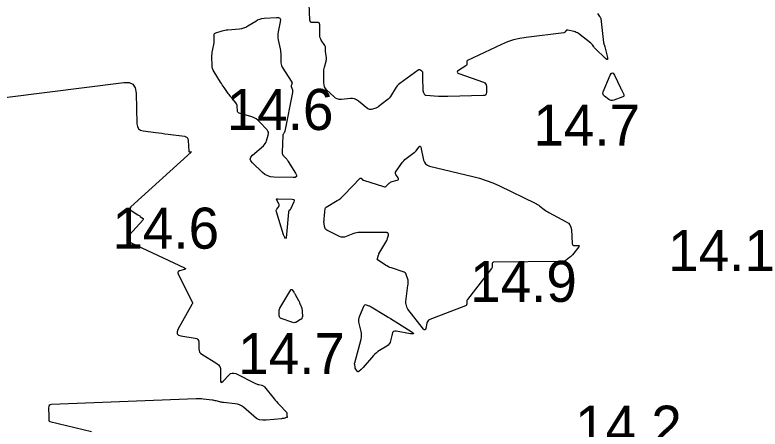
# Model space of a CAD drawing. Extents: x 1023796 to 1112670, y 656573 to 837340.
# Drawn here: x 1101368.5 to 1101459.3, y 689912.6 to 689963.1 of the extents above; entities that cross this region are included whole.
import ezdxf

# ---------------------------------------------------------------- set-up
doc = ezdxf.new("R2010")
doc.units = 0
doc.layers.add('V-CHAN-CONT-15FT', color=7, linetype='Continuous')
doc.layers.add('V-TOPO-SOUN', color=7, linetype='Continuous')

msp = doc.modelspace()

# ---------------------------------------------------------------- linework, layer by layer
at = {"layer": 'V-CHAN-CONT-15FT'}
for points in [[(1101439.506, 689963.307), (1101439.767, 689962.949), (1101439.78, 689962.93), (1101439.793, 689962.911), (1101439.806, 689962.892), (1101439.818, 689962.872), (1101439.867, 689962.794), (1101439.878, 689962.774), (1101439.887, 689962.753), (1101439.893, 689962.731), (1101439.897, 689962.709), (1101440.245, 689959.773), (1101440.251, 689959.728), (1101440.26, 689959.683), (1101440.272, 689959.638), (1101440.285, 689959.595), (1101440.345, 689959.42), (1101440.359, 689959.376), (1101440.373, 689959.332), (1101440.385, 689959.288), (1101440.397, 689959.244), (1101440.711, 689957.956), (1101440.738, 689957.776), (1101440.71, 689957.694), (1101440.624, 689957.711), (1101440.483, 689957.826), (1101439.231, 689959.034), (1101439.182, 689959.084), (1101439.136, 689959.136), (1101439.092, 689959.189), (1101439.05, 689959.245), (1101438.889, 689959.473), (1101438.846, 689959.528), (1101438.801, 689959.58), (1101438.751, 689959.628), (1101438.697, 689959.672), (1101437.171, 689960.845), (1101437.049, 689960.93), (1101436.92, 689961), (1101436.784, 689961.056), (1101436.641, 689961.098), (1101435.87, 689961.283), (1101435.82, 689961.289), (1101435.775, 689961.281), (1101435.735, 689961.258), (1101435.7, 689961.222), (1101435.571, 689961.049), (1101435.536, 689961.01), (1101435.496, 689960.981), (1101435.45, 689960.96), (1101435.399, 689960.949), (1101430.798, 689960.387), (1101430.027, 689960.262), (1101429.272, 689960.077), (1101428.535, 689959.832), (1101427.815, 689959.528), (1101423.672, 689957.579), (1101423.618, 689957.545), (1101423.581, 689957.501), (1101423.56, 689957.448), (1101423.555, 689957.384), (1101423.569, 689957.111), (1101423.565, 689957.047), (1101423.545, 689956.991), (1101423.51, 689956.944), (1101423.459, 689956.904), (1101422.549, 689956.351), (1101422.423, 689956.252), (1101422.387, 689956.162), (1101422.44, 689956.08), (1101422.584, 689956.007), (1101425.599, 689954.918), (1101425.752, 689954.839), (1101425.862, 689954.73), (1101425.929, 689954.59), (1101425.953, 689954.42), (1101425.961, 689953.677), (1101425.94, 689953.514), (1101425.872, 689953.396), (1101425.757, 689953.323), (1101425.594, 689953.295), (1101421.253, 689953.173), (1101420.972, 689953.169), (1101420.692, 689953.172), (1101420.412, 689953.183), (1101420.132, 689953.201), (1101418.588, 689953.322), (1101418.525, 689953.335), (1101418.473, 689953.362), (1101418.431, 689953.403), (1101418.4, 689953.458), (1101418.295, 689953.709), (1101418.271, 689953.773), (1101418.255, 689953.838), (1101418.244, 689953.904), (1101418.24, 689953.971), (1101418.223, 689955.518), (1101418.221, 689955.587), (1101418.22, 689955.655), (1101418.217, 689955.723), (1101418.214, 689955.791), (1101418.2, 689956.068), (1101418.19, 689956.131), (1101418.167, 689956.186), (1101418.131, 689956.234), (1101418.082, 689956.274), (1101417.859, 689956.419), (1101417.804, 689956.446), (1101417.749, 689956.454), (1101417.694, 689956.443), (1101417.641, 689956.413), (1101415.403, 689954.766), (1101415.234, 689954.629), (1101415.083, 689954.478), (1101414.947, 689954.311), (1101414.828, 689954.13), (1101414.385, 689953.375), (1101414.266, 689953.193), (1101414.131, 689953.025), (1101413.981, 689952.871), (1101413.815, 689952.731), (1101412.765, 689951.927), (1101412.671, 689951.862), (1101412.573, 689951.807), (1101412.469, 689951.762), (1101412.361, 689951.727), (1101411.917, 689951.607), (1101411.809, 689951.59), (1101411.706, 689951.598), (1101411.608, 689951.632), (1101411.516, 689951.691), (1101410.342, 689952.634), (1101410.121, 689952.781), (1101409.886, 689952.879), (1101409.635, 689952.929), (1101409.37, 689952.929), (1101408.279, 689952.831), (1101408.016, 689952.833), (1101407.771, 689952.89), (1101407.546, 689953), (1101407.34, 689953.163), (1101406.521, 689953.957), (1101406.355, 689954.151), (1101406.235, 689954.366), (1101406.162, 689954.6), (1101406.136, 689954.855), (1101406.123, 689956.117), (1101406.127, 689956.279), (1101406.143, 689956.44), (1101406.17, 689956.599), (1101406.208, 689956.756), (1101406.412, 689957.482), (1101406.436, 689957.589), (1101406.449, 689957.698), (1101406.451, 689957.806), (1101406.441, 689957.916), (1101406.37, 689958.411), (1101406.36, 689958.493), (1101406.353, 689958.576), (1101406.348, 689958.659), (1101406.347, 689958.742), (1101406.347, 689959.076), (1101406.341, 689959.157), (1101406.324, 689959.236), (1101406.296, 689959.311), (1101406.257, 689959.382), (1101405.826, 689960.052), (1101405.75, 689960.191), (1101405.695, 689960.335), (1101405.661, 689960.486), (1101405.649, 689960.643), (1101405.639, 689961.934), (1101405.619, 689962.062), (1101405.564, 689962.152), (1101405.471, 689962.204), (1101405.342, 689962.218), (1101404.754, 689962.196), (1101404.625, 689962.21), (1101404.53, 689962.261), (1101404.47, 689962.351), (1101404.446, 689962.479), (1101404.296, 689965.551)], [(1101362.998, 689952.521), (1101381.734, 689954.903), (1101382.388, 689954.892), (1101382.86, 689954.67), (1101383.151, 689954.237), (1101383.26, 689953.592), (1101383.353, 689949.853), (1101383.409, 689949.514), (1101383.556, 689949.258), (1101383.795, 689949.085), (1101384.127, 689948.994), (1101385.635, 689948.797), (1101386.012, 689948.748), (1101386.389, 689948.698), (1101386.765, 689948.649), (1101387.142, 689948.599), (1101389.128, 689948.336), (1101389.323, 689948.283), (1101389.466, 689948.181), (1101389.557, 689948.03), (1101389.595, 689947.832), (1101389.667, 689946.517), (1101389.668, 689946.506), (1101389.672, 689946.495), (1101389.678, 689946.486), (1101389.685, 689946.477), (1101389.72, 689946.446), (1101389.729, 689946.439), (1101389.738, 689946.434), (1101389.749, 689946.431), (1101389.76, 689946.429), (1101389.951, 689946.427), (1101389.979, 689946.424), (1101389.991, 689946.415), (1101389.988, 689946.4), (1101389.969, 689946.379), (1101382.621, 689939.745), (1101382.518, 689939.621), (1101382.49, 689939.503), (1101382.536, 689939.391), (1101382.658, 689939.285), (1101383.467, 689938.764), (1101383.541, 689938.715), (1101383.613, 689938.666), (1101383.685, 689938.616), (1101383.756, 689938.564), (1101384.04, 689938.356), (1101384.094, 689938.302), (1101384.116, 689938.245), (1101384.106, 689938.185), (1101384.064, 689938.121), (1101382.458, 689936.334), (1101382.255, 689936.032), (1101382.222, 689935.763), (1101382.357, 689935.529), (1101382.662, 689935.33), (1101389.15, 689932.282), (1101389.255, 689932.219), (1101389.287, 689932.163), (1101389.245, 689932.113), (1101389.13, 689932.071), (1101388.522, 689931.914), (1101388.398, 689931.862), (1101388.33, 689931.785), (1101388.316, 689931.683), (1101388.359, 689931.555), (1101390.132, 689928.009), (1101390.134, 689928.006), (1101390.135, 689928.002), (1101390.135, 689927.998), (1101390.135, 689927.995), (1101390.135, 689927.98), (1101390.135, 689927.976), (1101390.135, 689927.972), (1101390.133, 689927.969), (1101390.132, 689927.966), (1101390.074, 689927.873), (1101390.064, 689927.857), (1101390.054, 689927.84), (1101390.044, 689927.824), (1101390.035, 689927.807), (1101388.352, 689924.764), (1101388.242, 689924.478), (1101388.267, 689924.257), (1101388.425, 689924.101), (1101388.718, 689924.01), (1101390.459, 689923.726), (1101390.641, 689923.671), (1101390.771, 689923.571), (1101390.851, 689923.427), (1101390.88, 689923.239), (1101390.893, 689922.4), (1101390.919, 689922.203), (1101390.988, 689922.03), (1101391.1, 689921.882), (1101391.257, 689921.759), (1101393.085, 689920.627), (1101393.291, 689920.464), (1101393.437, 689920.269), (1101393.523, 689920.04), (1101393.548, 689919.778), (1101393.528, 689918.626), (1101393.546, 689918.423), (1101393.609, 689918.333), (1101393.718, 689918.354), (1101393.871, 689918.487), (1101394.577, 689919.244), (1101394.76, 689919.395), (1101394.958, 689919.47), (1101395.169, 689919.47), (1101395.394, 689919.393), (1101397.823, 689918.188), (1101397.912, 689918.147), (1101398.004, 689918.113), (1101398.097, 689918.085), (1101398.192, 689918.063), (1101398.577, 689917.988), (1101398.669, 689917.962), (1101398.753, 689917.921), (1101398.827, 689917.866), (1101398.893, 689917.797), (1101400.067, 689916.338), (1101400.215, 689916.159), (1101400.367, 689915.983), (1101400.523, 689915.811), (1101400.683, 689915.642), (1101401.599, 689914.701), (1101401.624, 689914.67), (1101401.639, 689914.636), (1101401.646, 689914.599), (1101401.643, 689914.56), (1101401.614, 689914.381), (1101401.61, 689914.348), (1101401.609, 689914.315), (1101401.612, 689914.282), (1101401.619, 689914.249), (1101401.65, 689914.117), (1101401.653, 689914.087), (1101401.646, 689914.063), (1101401.628, 689914.045), (1101401.601, 689914.034), (1101401.257, 689913.944), (1101401.189, 689913.928), (1101401.12, 689913.914), (1101401.051, 689913.904), (1101400.981, 689913.896), (1101399.109, 689913.733), (1101399.006, 689913.726), (1101398.903, 689913.725), (1101398.799, 689913.728), (1101398.696, 689913.736), (1101398.284, 689913.779), (1101398.184, 689913.797), (1101398.09, 689913.829), (1101398.002, 689913.875), (1101397.92, 689913.936), (1101396.33, 689915.3), (1101396.108, 689915.464), (1101395.869, 689915.589), (1101395.614, 689915.675), (1101395.343, 689915.722), (1101393.894, 689915.866), (1101393.779, 689915.88), (1101393.665, 689915.898), (1101393.551, 689915.921), (1101393.439, 689915.948), (1101392.991, 689916.067), (1101392.878, 689916.095), (1101392.765, 689916.119), (1101392.651, 689916.139), (1101392.536, 689916.155), (1101391.439, 689916.294), (1101391.218, 689916.317), (1101390.996, 689916.331), (1101390.774, 689916.336), (1101390.551, 689916.332), (1101372.949, 689915.635), (1101372.781, 689915.604), (1101372.662, 689915.527), (1101372.593, 689915.403), (1101372.574, 689915.233), (1101372.605, 689914.192), (1101372.606, 689914.132), (1101372.607, 689914.073), (1101372.608, 689914.013), (1101372.608, 689913.954), (1101372.608, 689913.716), (1101372.615, 689913.662), (1101372.637, 689913.619), (1101372.673, 689913.588), (1101372.724, 689913.569), (1101377.814, 689912.342)]]:
    msp.add_lwpolyline(points, dxfattribs=at)
for points in [[(1101400.769, 689962.723), (1101400.84, 689962.553), (1101400.823, 689962.306), (1101400.56, 689961.085), (1101400.521, 689960.838), (1101400.507, 689960.591), (1101400.52, 689960.343), (1101400.56, 689960.096), (1101400.799, 689958.982), (1101400.833, 689958.796), (1101400.858, 689958.61), (1101400.873, 689958.422), (1101400.877, 689958.234), (1101400.876, 689957.478), (1101400.888, 689957.293), (1101400.925, 689957.114), (1101400.987, 689956.943), (1101401.074, 689956.779), (1101402.228, 689954.92), (1101402.248, 689954.879), (1101402.258, 689954.837), (1101402.256, 689954.793), (1101402.244, 689954.749), (1101402.173, 689954.57), (1101402.16, 689954.525), (1101402.154, 689954.48), (1101402.157, 689954.434), (1101402.168, 689954.389), (1101402.296, 689954.005), (1101402.317, 689953.926), (1101402.327, 689953.846), (1101402.327, 689953.765), (1101402.316, 689953.684), (1101401.38, 689948.958), (1101401.368, 689948.914), (1101401.353, 689948.872), (1101401.333, 689948.832), (1101401.308, 689948.794), (1101401.2, 689948.646), (1101401.176, 689948.608), (1101401.159, 689948.568), (1101401.148, 689948.525), (1101401.143, 689948.48), (1101401.069, 689946.357), (1101401.075, 689946.247), (1101401.102, 689946.144), (1101401.149, 689946.05), (1101401.217, 689945.963), (1101401.529, 689945.63), (1101401.604, 689945.545), (1101401.675, 689945.457), (1101401.742, 689945.365), (1101401.804, 689945.269), (1101402.692, 689943.818), (1101402.799, 689943.579), (1101402.783, 689943.411), (1101402.645, 689943.315), (1101402.385, 689943.289), (1101400.031, 689943.362), (1101399.646, 689943.407), (1101399.288, 689943.517), (1101398.956, 689943.692), (1101398.652, 689943.932), (1101397.424, 689945.082), (1101397.231, 689945.323), (1101397.17, 689945.562), (1101397.24, 689945.799), (1101397.442, 689946.033), (1101398.768, 689947.188), (1101398.896, 689947.316), (1101399.002, 689947.458), (1101399.087, 689947.613), (1101399.15, 689947.783), (1101399.36, 689948.488), (1101399.39, 689948.659), (1101399.376, 689948.82), (1101399.317, 689948.97), (1101399.214, 689949.111), (1101398.301, 689950.096), (1101398.097, 689950.29), (1101397.873, 689950.452), (1101397.63, 689950.583), (1101397.368, 689950.684), (1101395.832, 689951.161), (1101395.729, 689951.208), (1101395.655, 689951.276), (1101395.609, 689951.366), (1101395.592, 689951.477), (1101395.578, 689951.965), (1101395.565, 689952.084), (1101395.534, 689952.195), (1101395.484, 689952.3), (1101395.415, 689952.397), (1101394.903, 689953.016), (1101394.793, 689953.151), (1101394.685, 689953.289), (1101394.58, 689953.428), (1101394.477, 689953.569), (1101393.982, 689954.263), (1101393.866, 689954.427), (1101393.754, 689954.592), (1101393.644, 689954.759), (1101393.537, 689954.928), (1101392.75, 689956.189), (1101392.645, 689956.384), (1101392.569, 689956.589), (1101392.522, 689956.802), (1101392.504, 689957.023), (1101392.492, 689957.977), (1101392.494, 689958.177), (1101392.507, 689958.376), (1101392.529, 689958.574), (1101392.562, 689958.771), (1101392.746, 689959.72), (1101392.765, 689959.836), (1101392.778, 689959.953), (1101392.783, 689960.069), (1101392.783, 689960.187), (1101392.767, 689960.658), (1101392.777, 689960.765), (1101392.817, 689960.851), (1101392.886, 689960.917), (1101392.984, 689960.961), (1101393.744, 689961.191), (1101393.909, 689961.236), (1101394.075, 689961.272), (1101394.244, 689961.3), (1101394.414, 689961.319), (1101395.851, 689961.439), (1101396.124, 689961.478), (1101396.387, 689961.549), (1101396.639, 689961.651), (1101396.88, 689961.784), (1101397.825, 689962.381), (1101398.066, 689962.515), (1101398.318, 689962.616), (1101398.581, 689962.685), (1101398.854, 689962.721), (1101400.363, 689962.834), (1101400.61, 689962.817)], [(1101442.413, 689954.02), (1101442.461, 689953.918), (1101442.508, 689953.816), (1101442.697, 689953.409), (1101442.725, 689953.315), (1101442.715, 689953.237), (1101442.667, 689953.175), (1101442.581, 689953.128), (1101441.478, 689952.728), (1101441.322, 689952.69), (1101441.173, 689952.692), (1101441.029, 689952.734), (1101440.892, 689952.817), (1101440.354, 689953.225), (1101440.244, 689953.334), (1101440.184, 689953.456), (1101440.173, 689953.593), (1101440.212, 689953.742), (1101441.028, 689955.77), (1101441.153, 689955.999), (1101441.283, 689956.078), (1101441.418, 689956.008), (1101441.558, 689955.788), (1101442.316, 689954.222), (1101442.365, 689954.121)], [(1101416.009, 689945.49), (1101416.159, 689945.628), (1101416.321, 689945.754), (1101417.133, 689946.337), (1101417.228, 689946.41), (1101417.316, 689946.489), (1101417.398, 689946.575), (1101417.475, 689946.666), (1101417.768, 689947.046), (1101417.835, 689947.114), (1101417.89, 689947.129), (1101417.934, 689947.092), (1101417.965, 689947.001), (1101418.303, 689945.441), (1101418.397, 689945.171), (1101418.549, 689944.957), (1101418.759, 689944.8), (1101419.027, 689944.701), (1101424.295, 689943.441), (1101425.128, 689943.218), (1101425.946, 689942.951), (1101426.748, 689942.641), (1101427.534, 689942.288), (1101431.899, 689940.184), (1101432.051, 689940.105), (1101432.198, 689940.019), (1101432.34, 689939.925), (1101432.477, 689939.824), (1101433.016, 689939.401), (1101433.153, 689939.299), (1101433.294, 689939.203), (1101433.44, 689939.113), (1101433.589, 689939.03), (1101435.695, 689937.92), (1101435.949, 689937.746), (1101436.137, 689937.53), (1101436.259, 689937.27), (1101436.314, 689936.967), (1101436.429, 689935.251), (1101436.45, 689935.15), (1101436.499, 689935.077), (1101436.574, 689935.034), (1101436.677, 689935.019), (1101437.142, 689935.018), (1101437.234, 689935.007), (1101437.279, 689934.973), (1101437.277, 689934.917), (1101437.228, 689934.838), (1101436.466, 689933.899), (1101436.38, 689933.8), (1101436.289, 689933.706), (1101436.192, 689933.617), (1101436.09, 689933.534), (1101435.67, 689933.215), (1101435.562, 689933.144), (1101435.447, 689933.094), (1101435.325, 689933.063), (1101435.196, 689933.053), (1101426.846, 689932.986), (1101426.774, 689932.975), (1101426.723, 689932.944), (1101426.691, 689932.893), (1101426.68, 689932.822), (1101426.673, 689932.497), (1101426.665, 689932.417), (1101426.645, 689932.342), (1101426.613, 689932.272), (1101426.57, 689932.205), (1101423.648, 689928.435), (1101423.609, 689928.374), (1101423.581, 689928.31), (1101423.564, 689928.242), (1101423.558, 689928.17), (1101423.558, 689927.875), (1101423.549, 689927.807), (1101423.524, 689927.751), (1101423.481, 689927.706), (1101423.42, 689927.674), (1101419.055, 689925.98), (1101418.917, 689925.908), (1101418.809, 689925.811), (1101418.732, 689925.688), (1101418.685, 689925.539), (1101418.557, 689924.895), (1101418.516, 689924.77), (1101418.458, 689924.718), (1101418.383, 689924.738), (1101418.29, 689924.831), (1101416.379, 689927.273), (1101416.333, 689927.338), (1101416.294, 689927.407), (1101416.263, 689927.48), (1101416.239, 689927.556), (1101416.156, 689927.867), (1101416.139, 689927.945), (1101416.13, 689928.024), (1101416.129, 689928.103), (1101416.136, 689928.182), (1101416.39, 689930.138), (1101416.397, 689930.194), (1101416.403, 689930.25), (1101416.409, 689930.306), (1101416.414, 689930.363), (1101416.434, 689930.589), (1101416.436, 689930.645), (1101416.432, 689930.7), (1101416.423, 689930.755), (1101416.407, 689930.808), (1101416.174, 689931.473), (1101416.119, 689931.591), (1101416.042, 689931.687), (1101415.944, 689931.761), (1101415.825, 689931.814), (1101414.395, 689932.278), (1101414.202, 689932.347), (1101414.015, 689932.428), (1101413.834, 689932.521), (1101413.658, 689932.626), (1101412.744, 689933.21), (1101412.693, 689933.253), (1101412.662, 689933.305), (1101412.651, 689933.364), (1101412.662, 689933.431), (1101412.746, 689933.714), (1101412.769, 689933.784), (1101412.796, 689933.852), (1101412.826, 689933.919), (1101412.861, 689933.984), (1101413.805, 689935.622), (1101413.84, 689935.688), (1101413.87, 689935.756), (1101413.896, 689935.827), (1101413.917, 689935.899), (1101414.017, 689936.291), (1101414.021, 689936.315), (1101414.023, 689936.338), (1101414.021, 689936.361), (1101414.015, 689936.384), (1101413.988, 689936.477), (1101413.979, 689936.499), (1101413.966, 689936.516), (1101413.95, 689936.53), (1101413.929, 689936.541), (1101413.834, 689936.576), (1101413.81, 689936.584), (1101413.786, 689936.59), (1101413.762, 689936.593), (1101413.737, 689936.594), (1101410.562, 689936.606), (1101410.338, 689936.596), (1101410.118, 689936.564), (1101409.902, 689936.511), (1101409.69, 689936.437), (1101408.852, 689936.095), (1101408.644, 689936.033), (1101408.437, 689936.017), (1101408.232, 689936.048), (1101408.028, 689936.125), (1101406.483, 689936.894), (1101406.397, 689936.949), (1101406.329, 689937.018), (1101406.281, 689937.103), (1101406.253, 689937.201), (1101406.177, 689937.625), (1101406.162, 689937.731), (1101406.154, 689937.838), (1101406.153, 689937.944), (1101406.159, 689938.052), (1101406.235, 689938.893), (1101406.241, 689938.965), (1101406.248, 689939.037), (1101406.254, 689939.108), (1101406.26, 689939.18), (1101406.284, 689939.467), (1101406.297, 689939.534), (1101406.324, 689939.593), (1101406.365, 689939.643), (1101406.42, 689939.684), (1101407.75, 689940.484), (1101407.987, 689940.637), (1101408.211, 689940.805), (1101408.424, 689940.988), (1101408.624, 689941.185), (1101410.552, 689943.212), (1101410.584, 689943.238), (1101410.617, 689943.246), (1101410.649, 689943.237), (1101410.68, 689943.211), (1101410.807, 689943.072), (1101410.841, 689943.039), (1101410.878, 689943.012), (1101410.918, 689942.99), (1101410.961, 689942.974), (1101413.427, 689942.199), (1101413.528, 689942.18), (1101413.622, 689942.189), (1101413.709, 689942.225), (1101413.789, 689942.289), (1101414.095, 689942.6), (1101414.175, 689942.672), (1101414.262, 689942.732), (1101414.356, 689942.78), (1101414.458, 689942.816), (1101415.095, 689942.999), (1101415.187, 689943.04), (1101415.234, 689943.098), (1101415.236, 689943.173), (1101415.193, 689943.265), (1101414.929, 689943.665), (1101414.88, 689943.765), (1101414.865, 689943.864), (1101414.884, 689943.962), (1101414.937, 689944.06), (1101415.744, 689945.178), (1101415.871, 689945.34)], [(1101402.071, 689939.447), (1101402.043, 689939.41), (1101402.012, 689939.374), (1101401.882, 689939.236), (1101401.853, 689939.2), (1101401.831, 689939.161), (1101401.817, 689939.118), (1101401.809, 689939.072), (1101401.59, 689936.364), (1101401.54, 689936.011), (1101401.464, 689935.887), (1101401.361, 689935.991), (1101401.234, 689936.324), (1101400.358, 689939.106), (1101400.34, 689939.197), (1101400.343, 689939.284), (1101400.368, 689939.368), (1101400.415, 689939.448), (1101400.644, 689939.761), (1101400.688, 689939.84), (1101400.705, 689939.92), (1101400.695, 689940.001), (1101400.659, 689940.084), (1101400.395, 689940.525), (1101400.357, 689940.613), (1101400.364, 689940.675), (1101400.415, 689940.71), (1101400.51, 689940.72), (1101402.291, 689940.665), (1101402.428, 689940.641), (1101402.506, 689940.581), (1101402.525, 689940.485), (1101402.486, 689940.351), (1101402.116, 689939.529), (1101402.095, 689939.487)], [(1101403.087, 689928.25), (1101403.104, 689928.211), (1101403.12, 689928.171), (1101403.181, 689928.01), (1101403.197, 689927.97), (1101403.212, 689927.93), (1101403.227, 689927.89), (1101403.243, 689927.85), (1101403.433, 689927.359), (1101403.465, 689927.263), (1101403.488, 689927.166), (1101403.503, 689927.066), (1101403.508, 689926.965), (1101403.515, 689926.38), (1101403.502, 689926.256), (1101403.461, 689926.147), (1101403.392, 689926.054), (1101403.295, 689925.976), (1101402.846, 689925.694), (1101402.732, 689925.637), (1101402.615, 689925.609), (1101402.494, 689925.608), (1101402.37, 689925.636), (1101400.952, 689926.103), (1101400.849, 689926.151), (1101400.774, 689926.221), (1101400.726, 689926.311), (1101400.704, 689926.422), (1101400.673, 689926.909), (1101400.674, 689927.029), (1101400.692, 689927.144), (1101400.728, 689927.255), (1101400.781, 689927.362), (1101402.104, 689929.597), (1101402.146, 689929.651), (1101402.19, 689929.67), (1101402.234, 689929.653), (1101402.279, 689929.602), (1101402.462, 689929.325), (1101402.507, 689929.256), (1101402.551, 689929.186), (1101402.594, 689929.115), (1101402.635, 689929.043), (1101403.047, 689928.325), (1101403.068, 689928.288)], [(1101414.282, 689926.103), (1101414.594, 689925.909), (1101414.906, 689925.713), (1101416.789, 689924.523), (1101417.012, 689924.362), (1101417.069, 689924.265), (1101416.961, 689924.232), (1101416.688, 689924.262), (1101414.972, 689924.563), (1101414.783, 689924.57), (1101414.634, 689924.515), (1101414.526, 689924.399), (1101414.458, 689924.222), (1101414.269, 689923.391), (1101414.205, 689923.196), (1101414.108, 689923.025), (1101413.976, 689922.878), (1101413.811, 689922.755), (1101412.936, 689922.222), (1101412.736, 689922.089), (1101412.547, 689921.942), (1101412.37, 689921.781), (1101412.206, 689921.606), (1101410.917, 689920.13), (1101410.859, 689920.067), (1101410.799, 689920.006), (1101410.736, 689919.947), (1101410.672, 689919.89), (1101410.395, 689919.659), (1101410.338, 689919.624), (1101410.285, 689919.618), (1101410.238, 689919.641), (1101410.196, 689919.694), (1101409.967, 689920.081), (1101409.963, 689920.088), (1101409.96, 689920.097), (1101409.959, 689920.105), (1101409.958, 689920.114), (1101409.958, 689920.15), (1101409.958, 689920.159), (1101409.957, 689920.168), (1101409.956, 689920.177), (1101409.955, 689920.186), (1101409.896, 689920.491), (1101409.889, 689920.545), (1101409.888, 689920.598), (1101409.893, 689920.652), (1101409.904, 689920.705), (1101410.673, 689923.597), (1101410.721, 689923.835), (1101410.738, 689924.074), (1101410.723, 689924.313), (1101410.677, 689924.551), (1101410.432, 689925.507), (1101410.391, 689925.744), (1101410.39, 689925.978), (1101410.429, 689926.209), (1101410.507, 689926.436), (1101411.056, 689927.687), (1101411.096, 689927.752), (1101411.147, 689927.79), (1101411.21, 689927.803), (1101411.285, 689927.788), (1101411.607, 689927.679), (1101411.686, 689927.65), (1101411.764, 689927.617), (1101411.839, 689927.579), (1101411.913, 689927.537), (1101413.655, 689926.486), (1101413.969, 689926.295)]]:
    msp.add_lwpolyline(points, close=True, dxfattribs=at)

# ---------------------------------------------------------------- texts
at = {"layer": 'V-TOPO-SOUN'}
for s, p in [('14.6 ', (1101394.294, 689949.1)), ('14.7 ', (1101431.682, 689947.2)), ('14.6 ', (1101380.354, 689934.63)), ('14.1 ', (1101448.117, 689931.91)), ('14.9 ', (1101423.972, 689928.14)), ('14.7 ', (1101395.692, 689919.34)), ('14.2 ', (1101436.772, 689910.49))]:
    msp.add_text(s, height=5, dxfattribs=at).set_placement(p)

doc.saveas('drawing.dxf')
